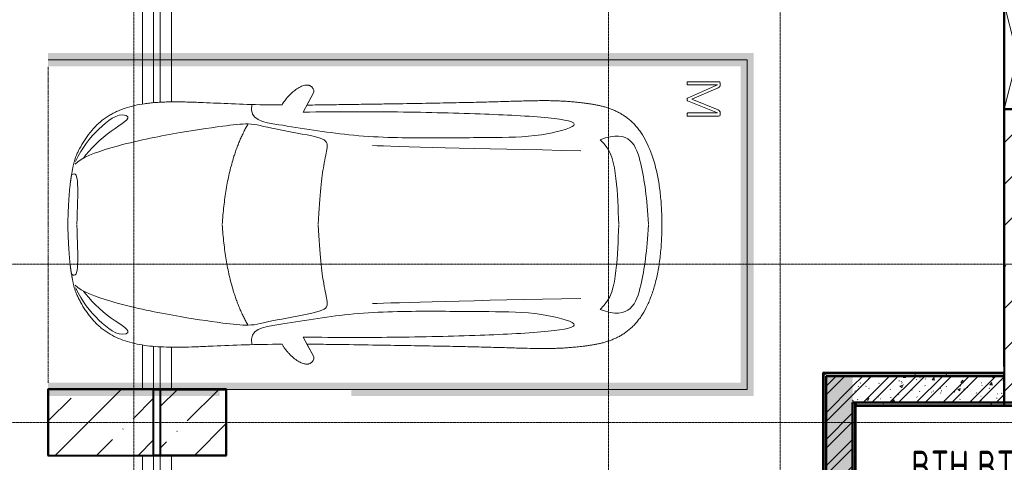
# Model space of a CAD drawing. Header units: millimetres. Extents: x -135639 to 224623, y -383017 to -59102.
# Tile 295 of 494: x 48548 to 56013, y -153224 to -149868. Entities that reach past the tile are written whole.
import ezdxf
from ezdxf.enums import TextEntityAlignment as Align

# ---------------------------------------------------------------- set-up
doc = ezdxf.new("R2010")
doc.units = ezdxf.units.MM
for name, pattern in [('CONTINOUS', [0]), ('Линия сетки', [25, 20, -2.5, 0, -2.5]), ('Невидимые', [5, 3, -2]), ('Штрих_3_3_', [6, 3, -3])]:
    doc.linetypes.add(name, pattern=pattern)
for name, color, linetype, lineweight in [('A-000-M_MASS', 7, 'Continuous', 18), ('A-200-M_WALL', 7, 'Continuous', 18), ('A-200-M_WALL_EXT', 7, 'Continuous', 18), ('A-200-M_WALL_INT', 7, 'Continuous', 18), ('A-200-M_WALL_PAT', 7, 'Continuous', 40), ('A-314-M_WINDOW', 7, 'Continuous', 18), ('C-953-M_PARKING', 7, 'Continuous', 18), ('C-953-MH_PARKING', 7, 'Невидимые', 18), ('S-280-M_COLUMN', 7, 'Continuous', 18), ('Z-030-M_GRID', 7, 'Continuous', 9), ('Z-060-M_DETAIL', 7, 'Continuous', 18), ('ПС', 7, 'Continuous', 40)]:
    doc.layers.add(name, color=color, linetype=linetype, lineweight=lineweight)
doc.styles.add('1111', font='isocpeur.ttf')
pattern_1 = [(50, (0, 0), (218.62117, -19.1268), [22.86, -251.46]), (355, (0, 0), (-42.2919, 229.2684), [18.288, -201.168]), (100.451, (18.22, -1.6), (176.3311, 210.13963), [19.428, -213.708]), (46.184, (0, 60.96), (325.29495, -50.4516), [34.29, -377.19]), (96.636, (27.1, 56.76), (284.883, 296.9127), [29.142, -320.562]), (351.184, (0, 60.96), (284.8858, 296.9107), [27.432, -301.752]), (21, (30.48, 45.72), (181.93753, -122.7183), [22.86, -251.46]), (326, (30.48, 45.72), (74.1622, 221.0262), [18.288, -201.168]), (71.451, (45.64, 35.5), (256.10035, 98.30526), [19.428, -213.708]), (37.5, (0, 0), (3.70639, 101.465895), [3.353, -195.377, 3.353, -200.863, -201.93]), (37.5, (0, 0), (3.70639, 101.465895), [-402.946, 3.353, -198.577]), (7.5, (0, 0), (80.18358, 120.21653), [3.353, -113.081, 3.353, -190.805, -76.962]), (7.5, (0, 0), (80.18358, 120.21653), [-310.591, 3.353, -73.609]), (327.5, (-67.97, 0), (162.70865, -6.87497), [3.353, -72.847, 3.353, -234.391, -315.468]), (327.5, (-67.97, 0), (162.70865, -6.87497), [-313.944, 3.353, -312.115]), (317.5, (-98.45, 0), (177.75468, 30.51183), [3.353, -95.707, 3.353, -154.534, -224.028]), (317.5, (-98.45, 0), (177.75468, 30.51183), [-256.946, 3.353, -220.675])]
pattern_2 = [(45, (0, 0), (-101.02788, 101.02788), []), (45, (67.35, 0), (-101.02788, 101.02788), [])]
pattern_3 = [(0, (0, 0), (406.4, 101.6), [33.528, -271.272, 33.528, -271.272, -1625.6]), (0, (0, 0), (406.4, 101.6), [-609.6, 33.528, -576.072, 33.528, -271.272, -711.2]), (0, (0, 0), (406.4, 101.6), [-1524, 33.528, -169.672, 33.528, -474.472]), (120, (152.4, 50.8), (-291.18818, 301.15272), [33.528, -271.272, 33.528, -271.272, -1625.6]), (120, (152.4, 50.8), (-291.18818, 301.15272), [-609.6, 33.528, -576.072, 33.528, -271.272, -711.2]), (120, (152.4, 50.8), (-291.18818, 301.15272), [-1524, 33.528, -169.672, 33.528, -474.472]), (240, (203.2, 254), (-115.21182, -402.75272), [33.528, -271.272, 33.528, -271.272, -1625.6]), (240, (203.2, 254), (-115.21182, -402.75272), [-609.6, 33.528, -576.072, 33.528, -271.272, -711.2]), (240, (203.2, 254), (-115.21182, -402.75272), [-1524, 33.528, -169.672, 33.528, -474.472])]
pattern_4 = [(45, (0, 0), (-314.309, 314.309), []), (45, (314.3, 0), (-314.309, 314.309), [555.625, -111.125, 3.353, -107.772])]

# ---------------------------------------------------------------- blocks, each defined once
blk = doc.blocks.new('A_PAR_Parking - M-2663509-B1_-7_650_')
at = {"layer": 'C-953-M_PARKING', "true_color": 0xf7f9fb}
blk.add_hatch(color=7, dxfattribs=at).paths.add_polyline_path([(-1300, 2650), (-1300, 1350), (-1250, 1350), (-1250, 350), (-1300, 350), (-1300, -2700), (1300, -2700), (1300, 2650), (1200, 2650), (1200, -2600), (-1200, -2600), (-1200, 2650)])
at = {"layer": 'A-000-M_MASS', "color": 253, "true_color": 0xaaaaaa}
for p, q in [((-853.2, 716.7), (-993.1, 639.1)), ((-906.1, 687.4), (-993.1, 639.1)), ((853.2, 716.7), (993.1, 639.1)), ((993.1, 639.1), (906.1, 687.4))]:
    blk.add_line(p, q, dxfattribs=at)
for centre, start, end in [((-1010.2, 677.7), 223.41837, 293.93047), ((1010.2, 677.7), 246.06953, 316.58163)]:
    blk.add_arc(centre, 42.2, start, end, dxfattribs=at)
for points, knots in [([(-907.6, 876.4), (-907.6, 976), (-911.2, 1161), (-920, 1362), (-926.1, 1508.1), (-930.5, 1645.4), (-930.2, 1768.6), (-921.6, 1880.2), (-910.5, 1957.2), (-893.9, 2030.5), (-870.8, 2100), (-840.5, 2165.3), (-808.7, 2215.9), (-778.9, 2254), (-754.4, 2281.2), (-727.4, 2307.2), (-698.1, 2331.9), (-667.3, 2354.9), (-635.8, 2376.1), (-604.5, 2395.2), (-574, 2412.1), (-545.3, 2426.4), (-519.1, 2437.8), (-499.9, 2445), (-485.2, 2449.7), (-474.3, 2452.8), (-463.2, 2455.6), (-451.9, 2458.1), (-440.1, 2460.6), (-427.5, 2463), (-414, 2465.5), (-401.8, 2467.8), (-391.4, 2469.7), (-383.1, 2471.3), (-375.8, 2472.6), (-369.6, 2473.7), (-363, 2474.8), (-356.1, 2475.9), (-348.8, 2477.1), (-342.9, 2477.9), (-336.8, 2478.8), (-330.4, 2479.7), (-323.7, 2480.6), (-316.6, 2481.5), (-309.1, 2482.4), (-301.4, 2483.3), (-293.2, 2484.2), (-284.6, 2485.1), (-275.5, 2486), (-262.9, 2487.1), (-249.4, 2488.3), (-234.8, 2489.5), (-223.4, 2490.4), (-211.5, 2491.2), (-198.9, 2492.1), (-185.8, 2492.9), (-167.6, 2494), (-148.2, 2495.1), (-127.4, 2496.1), (-105.9, 2497.2), (-77.2, 2498.4), (-39.8, 2499.8), (-13, 2500.7), (0.9, 2501.1)], [-1, -1, -1, -1, -0.913265, -0.826531, -0.783163, -0.739796, -0.653061, -0.612245, -0.571429, -0.530612, -0.489796, -0.44898, -0.408163, -0.387755, -0.367347, -0.346939, -0.326531, -0.306122, -0.285714, -0.265306, -0.244898, -0.22449, -0.204082, -0.183673, -0.173469, -0.163265, -0.153061, -0.142857, -0.132653, -0.122449, -0.112245, -0.102041, -0.096939, -0.091837, -0.086735, -0.084184, -0.081633, -0.076531, -0.07398, -0.071429, -0.068878, -0.066327, -0.063776, -0.061224, -0.058673, -0.056122, -0.053571, -0.05102, -0.048469, -0.045918, -0.040816, -0.038265, -0.035714, -0.033163, -0.030612, -0.028061, -0.02551, -0.020408, -0.017857, -0.015306, -0.010204, -0.005102, 0, 0, 0, 0]), ([(0.9, 2501.1), (21.7, 2500.5), (51.4, 2499.4), (87.7, 2498), (113.2, 2496.8), (137.2, 2495.6), (159.8, 2494.4), (180.9, 2493.2), (200.8, 2491.9), (219.4, 2490.6), (236.6, 2489.3), (252.9, 2488), (267.9, 2486.6), (281.9, 2485.3), (295, 2483.9), (307, 2482.6), (319.6, 2481.1), (329.9, 2479.7), (338.4, 2478.5), (344.6, 2477.7), (350.4, 2476.8), (355.9, 2475.9), (361.2, 2475.1), (366.3, 2474.2), (371.2, 2473.4), (377.4, 2472.3), (384.7, 2471), (393, 2469.4), (403.4, 2467.5), (415.6, 2465.2), (433.6, 2461.8), (453.8, 2457.8), (475.9, 2452.6), (497.6, 2446), (520.6, 2437.4), (555.5, 2422.1), (605.5, 2395.9), (669.1, 2355.3), (729.9, 2307.4), (772.8, 2262.9), (802.5, 2224.9), (822.6, 2195.1), (840.7, 2164.2), (856.7, 2132.1), (870.9, 2098.9), (887.5, 2053.3), (903.9, 1993.8), (915.3, 1931.2), (921.9, 1879.2), (925.6, 1839.1), (928.2, 1798), (929.8, 1755.7), (930.5, 1719.5), (930.6, 1689.9), (930.5, 1667.4), (930.3, 1644.6), (929.9, 1621.4), (929.4, 1597.9), (928.5, 1566.1), (927.2, 1525.5), (924.6, 1458.6), (919.2, 1336.4), (911, 1144.9), (907.6, 970.1), (907.6, 876.4)], [-1, -1, -1, -1, -0.992347, -0.98852, -0.984694, -0.980867, -0.977041, -0.973214, -0.969388, -0.965561, -0.961735, -0.957908, -0.954082, -0.950255, -0.946429, -0.942602, -0.938776, -0.933673, -0.931122, -0.928571, -0.92602, -0.923469, -0.920918, -0.918367, -0.915816, -0.913265, -0.908163, -0.903061, -0.897959, -0.887755, -0.877551, -0.857143, -0.836735, -0.816327, -0.795918, -0.77551, -0.734694, -0.693878, -0.653061, -0.612245, -0.591837, -0.571429, -0.55102, -0.530612, -0.510204, -0.489796, -0.44898, -0.408163, -0.387755, -0.367347, -0.346939, -0.326531, -0.306122, -0.295918, -0.285714, -0.27551, -0.265306, -0.255102, -0.244898, -0.22449, -0.204082, -0.163265, -0.081633, 0, 0, 0, 0]), ([(-479.6, 2441.4), (-586, 2391.8), (-718.7, 2282.7), (-847.3, 2127.6), (-828.4, 2057)], [0, 0, 0, 0, 0.53668, 1.024735, 1.024735, 1.024735, 1.024735]), ([(-459.4, 2446), (-507.5, 2397.9), (-600.9, 2146.6), (-695.8, 1683.9), (-743.6, 1354.1), (-774.1, 1106.3), (-734.1, 996.4), (-659.8, 552.2), (-618, 522.3), (-447.3, 564.9), (-233.6, 590.3), (-1.9, 601.6)], [0, 0, 0, 0, 0.884172, 2.058368, 3.212407, 3.977765, 4.871213, 5.547774, 6.288901, 6.772879, 7.454401, 7.454401, 7.454401, 7.454401]), ([(459.4, 2446), (507.5, 2397.9), (600.9, 2146.6), (695.8, 1683.9), (743.6, 1354.1), (774.1, 1106.3), (734.1, 996.4), (659.8, 552.2), (618, 522.3), (447.3, 564.9), (233.6, 590.3), (1.9, 601.6)], [0, 0, 0, 0, 0.884172, 2.058368, 3.212407, 3.977765, 4.871213, 5.547774, 6.288901, 6.772879, 7.454401, 7.454401, 7.454401, 7.454401]), ([(479.6, 2441.4), (586, 2391.8), (718.7, 2282.7), (847.3, 2127.6), (828.4, 2057)], [0, 0, 0, 0, 0.53668, 1.024735, 1.024735, 1.024735, 1.024735]), ([(-828.4, 2057), (-802.6, 2015.7), (-728.3, 2173.2), (-566.1, 2339.3), (-504.9, 2380.6)], [0, 0, 0, 0, 0.497572, 1.022643, 1.022643, 1.022643, 1.022643]), ([(828.4, 2057), (802.6, 2015.7), (728.3, 2173.2), (566.1, 2339.3), (504.9, 2380.6)], [0, 0, 0, 0, 0.497572, 1.022643, 1.022643, 1.022643, 1.022643]), ([(-908.3, 1105.9), (-792, 1130), (-753.2, 859.4), (-662.6, 332.1), (-655.4, -196.5), (-660.5, -684.2), (-662.6, -1068.4), (-763.9, -1442.7), (-816.5, -1156.9), (-841.5, -605.2), (-856.7, -17.5), (-856.5, 453.9), (-853.2, 716.7)], [0, 0, 0, 0, 1.013953, 2.476159, 4.172855, 5.704608, 7.082231, 8.244161, 9.589947, 11.154659, 12.917121, 14.362976, 14.362976, 14.362976, 14.362976]), ([(908.3, 1105.9), (792, 1130), (753.2, 859.4), (662.6, 332.1), (655.4, -196.5), (660.5, -684.2), (662.6, -1068.4), (763.9, -1442.7), (816.5, -1156.9), (841.5, -605.2), (856.7, -17.5), (856.5, 453.9), (853.2, 716.7)], [0, 0, 0, 0, 1.013953, 2.476159, 4.172855, 5.704608, 7.082231, 8.244161, 9.589947, 11.154659, 12.917121, 14.362976, 14.362976, 14.362976, 14.362976]), ([(-1040.9, 648.7), (-1044.3, 651.7), (-1048.7, 656.6), (-1052.9, 663.7), (-1055.3, 669.5), (-1057.1, 675.4), (-1058, 681.7), (-1058.4, 688.2), (-1057.8, 701.7), (-1052.2, 723.5), (-1035.9, 755.8), (-1011.1, 789.9), (-984.6, 818.2), (-961.5, 838.8), (-943.7, 853.1), (-925.6, 865.8), (-913.6, 873), (-907.6, 876.4)], [-1, -1, -1, -1, -0.941667, -0.9125, -0.883333, -0.854167, -0.825, -0.795833, -0.766667, -0.65, -0.533333, -0.4, -0.266667, -0.2, -0.133333, -0.066667, 0, 0, 0, 0]), ([(907.6, 876.4), (912.9, 873.5), (923.4, 867.2), (944.5, 852.7), (970.5, 831.6), (999.5, 802.9), (1025.9, 770.7), (1043.2, 742.4), (1052.9, 719.4), (1057.4, 702.8), (1058.6, 689.7), (1057.9, 679.9), (1056.4, 672.8), (1054.1, 666.1), (1049.7, 657.8), (1044.8, 652.2), (1040.9, 648.7)], [-1, -1, -1, -1, -0.941667, -0.883333, -0.766667, -0.65, -0.533333, -0.4, -0.333333, -0.266667, -0.2, -0.166667, -0.133333, -0.1, -0.066667, 0, 0, 0, 0]), ([(0, -2003.8), (-45, -2003.7), (-131.8, -2001.4), (-251.9, -1990.7), (-361.8, -1973.6), (-461.5, -1950.2), (-550.8, -1921), (-629.5, -1886.4), (-686.2, -1853.3), (-726.1, -1824.5), (-753.4, -1801.8), (-773.8, -1781.9), (-788.8, -1765.5), (-799.4, -1753.1), (-809.5, -1740.4), (-818.9, -1727.5), (-827.7, -1714.4), (-836.1, -1701.2), (-843.9, -1687.9), (-851.2, -1674.4), (-857.9, -1660.8), (-864.3, -1647.2), (-870.2, -1633.6), (-875.7, -1619.8), (-880.7, -1606), (-885.4, -1592.2), (-889.8, -1578.4), (-893.7, -1564.6), (-897.4, -1550.8), (-900.7, -1537.2), (-903.9, -1523.6), (-906.6, -1510.1), (-909.2, -1496.6), (-911.6, -1483.4), (-913.8, -1470.2), (-915.7, -1457.2), (-917.5, -1444.4), (-919.2, -1431.8), (-920.9, -1419.4), (-922.8, -1403.2), (-925.1, -1383.5), (-927.6, -1360.8), (-929.8, -1338.8), (-931.7, -1317.6), (-934, -1290), (-936.3, -1256.7), (-938.2, -1217.6), (-939.4, -1178.6), (-940, -1138.8), (-940, -1097.3), (-939.4, -1038.8), (-937.7, -958.2), (-934.4, -846), (-930.5, -714.1), (-926.5, -558.6), (-922.7, -375.9), (-918.9, -163.4), (-914.9, 81.7), (-911.4, 315.4), (-908.5, 521.3), (-906.9, 630.9), (-906.1, 687.4)], [-1, -1, -1, -1, -0.97619, -0.952381, -0.928571, -0.904762, -0.880952, -0.857143, -0.833333, -0.821429, -0.809524, -0.797619, -0.791667, -0.785714, -0.779762, -0.77381, -0.767857, -0.761905, -0.755952, -0.75, -0.744048, -0.738095, -0.732143, -0.72619, -0.720238, -0.714286, -0.708333, -0.702381, -0.696429, -0.690476, -0.684524, -0.678571, -0.672619, -0.666667, -0.660714, -0.654762, -0.64881, -0.642857, -0.636905, -0.630952, -0.619048, -0.607143, -0.595238, -0.583333, -0.571429, -0.547619, -0.52381, -0.5, -0.47619, -0.452381, -0.428571, -0.380952, -0.333333, -0.285714, -0.238095, -0.190476, -0.142857, -0.095238, -0.047619, -0.02381, 0, 0, 0, 0]), ([(906.1, 687.4), (906.9, 630.9), (908.5, 521.3), (910.7, 366.9), (912.8, 221.9), (915.6, 40.8), (918.9, -163.4), (922.7, -375.9), (926.5, -558.6), (929.8, -688.2), (932.5, -780), (934.3, -843.5), (936, -902.1), (937.5, -956.3), (938.7, -1006.6), (939.6, -1053.4), (940, -1097.3), (940, -1138.8), (939.4, -1178.6), (938.2, -1217.6), (936.3, -1256.7), (934, -1290), (931.7, -1317.6), (929.8, -1338.8), (927.6, -1360.8), (925.1, -1383.5), (922.8, -1403.2), (920.9, -1419.4), (919.2, -1431.8), (917.5, -1444.4), (915.7, -1457.2), (913.8, -1470.2), (911.6, -1483.4), (909.2, -1496.6), (906.6, -1510.1), (903.9, -1523.6), (900.7, -1537.2), (897.4, -1550.8), (893.7, -1564.6), (889.8, -1578.4), (885.4, -1592.2), (880.7, -1606), (875.7, -1619.8), (870.2, -1633.6), (864.3, -1647.2), (857.9, -1660.8), (851.2, -1674.4), (843.9, -1687.9), (836.1, -1701.2), (827.7, -1714.4), (818.9, -1727.5), (809.5, -1740.4), (799.4, -1753.1), (788.8, -1765.5), (773.8, -1781.9), (753.4, -1801.8), (726.1, -1824.5), (686.2, -1853.3), (606.8, -1899.6), (494.8, -1942.4), (361.8, -1973.6), (251.9, -1990.7), (131.8, -2001.4), (45, -2003.7), (0, -2003.8)], [-1, -1, -1, -1, -0.97619, -0.952381, -0.928571, -0.904762, -0.857143, -0.809524, -0.761905, -0.714286, -0.690476, -0.666667, -0.642857, -0.619048, -0.595238, -0.571429, -0.547619, -0.52381, -0.5, -0.47619, -0.452381, -0.428571, -0.416667, -0.404762, -0.392857, -0.380952, -0.369048, -0.363095, -0.357143, -0.35119, -0.345238, -0.339286, -0.333333, -0.327381, -0.321429, -0.315476, -0.309524, -0.303571, -0.297619, -0.291667, -0.285714, -0.279762, -0.27381, -0.267857, -0.261905, -0.255952, -0.25, -0.244048, -0.238095, -0.232143, -0.22619, -0.220238, -0.214286, -0.208333, -0.202381, -0.190476, -0.178571, -0.166667, -0.142857, -0.095238, -0.071429, -0.047619, -0.02381, 0, 0, 0, 0]), ([(-643, -1534.6), (-731.6, -1765.4), (-468.2, -1854.8), (-203.3, -1891), (-1.9, -1901.6)], [0, 0, 0, 0, 0.867049, 1.684227, 1.684227, 1.684227, 1.684227]), ([(-643, -1534.6), (-569.6, -1622.1), (-348.5, -1664.3), (-124, -1672.4), (-1.9, -1676.2)], [0, 0, 0, 0, 0.616728, 1.242165, 1.242165, 1.242165, 1.242165]), ([(643, -1534.6), (731.6, -1765.4), (468.2, -1854.8), (203.3, -1891), (1.9, -1901.6)], [0, 0, 0, 0, 0.867049, 1.684227, 1.684227, 1.684227, 1.684227]), ([(643, -1534.6), (569.6, -1622.1), (348.5, -1664.3), (124, -1672.4), (1.9, -1676.2)], [0, 0, 0, 0, 0.616728, 1.242165, 1.242165, 1.242165, 1.242165])]:
    blk.add_open_spline(points, degree=3, knots=knots, dxfattribs=at)
for points, degree in [([(-376.2, 2469.9), (-425, 2411.7), (-256.6, 2425), (-1.9, 2431.6)], 3), ([(376.2, 2469.9), (425, 2411.7), (256.6, 2425), (1.9, 2431.6)], 3), ([(-1.9, 1329.8), (-478.1, 1299.2), (-761.9, 1135.3)], 2), ([(1.9, 1329.8), (478.1, 1299.2), (761.9, 1135.3)], 2), ([(-599.3, 190.1), (-592, 24.4), (-575.2, -588.2), (-560, -1389.4)], 3), ([(599.3, 190.1), (592, 24.4), (575.2, -588.2), (560, -1389.4)], 3)]:
    blk.add_open_spline(points, degree=degree, dxfattribs=at)
at = {"layer": 'C-953-M_PARKING', "color": 253, "true_color": 0xaaaaaa}
for p, q in [((-1250, -2650), (-1250, 2650)), ((1250, 2650), (1250, -2650)), ((822.6, -2197.9), (822.1, -2200.1)), ((822.1, -2200.1), (822.6, -2197.9)), ((822.1, -2200.1), (822.1, -2433.8)), ((824.5, -2196.4), (822.6, -2197.9)), ((822.6, -2197.9), (824.5, -2196.4)), ((828.2, -2195.4), (824.5, -2196.4)), ((833.8, -2195), (828.2, -2195.4)), ((839.8, -2195.4), (833.8, -2195)), ((843.6, -2196.4), (839.8, -2195.4)), ((845.7, -2197.9), (843.6, -2196.4)), ((843.6, -2196.4), (845.7, -2197.9)), ((846.5, -2200.1), (845.7, -2197.9)), ((845.7, -2197.9), (846.5, -2200.1)), ((938, -2198.7), (846.5, -2425.3)), ((846.5, -2425.3), (846.5, -2200.1)), ((869.4, -2430.3), (950, -2231.9)), ((939, -2197.3), (938, -2198.7)), ((938, -2198.7), (939, -2197.3)), ((941, -2196.1), (939, -2197.3)), ((939, -2197.3), (941, -2196.1)), ((944.2, -2195.3), (941, -2196.1)), ((948.9, -2195), (944.2, -2195.3)), ((953.2, -2195.3), (948.9, -2195)), ((950, -2231.9), (1037.2, -2429.5)), ((956.4, -2196.1), (953.2, -2195.3)), ((958.5, -2197.3), (956.4, -2196.1)), ((956.4, -2196.1), (958.5, -2197.3)), ((959.7, -2198.7), (958.5, -2197.3)), ((958.5, -2197.3), (959.7, -2198.7)), ((1058.6, -2425.3), (959.7, -2198.7)), ((1059.2, -2197.9), (1058.6, -2200.1)), ((1058.6, -2200.1), (1059.2, -2197.9)), ((1058.6, -2200.1), (1058.6, -2425.3)), ((1061.1, -2196.4), (1059.2, -2197.9)), ((1059.2, -2197.9), (1061.1, -2196.4)), ((1064.9, -2195.4), (1061.1, -2196.4)), ((1070.4, -2195), (1064.9, -2195.4)), ((1076.3, -2195.4), (1070.4, -2195)), ((1080, -2196.4), (1076.3, -2195.4)), ((1082.1, -2197.9), (1080, -2196.4)), ((1080, -2196.4), (1082.1, -2197.9)), ((1082.7, -2200.1), (1082.1, -2197.9)), ((1082.1, -2197.9), (1082.7, -2200.1)), ((1082.7, -2433.8), (1082.7, -2200.1)), ((822.1, -2433.8), (825.8, -2443.3)), ((825.8, -2443.3), (833.1, -2445.9)), ((833.1, -2445.9), (846, -2445.9)), ((846, -2445.9), (854.6, -2444.9)), ((854.6, -2444.9), (861.1, -2441.8)), ((861.1, -2441.8), (865.9, -2436.9)), ((865.9, -2436.9), (869.4, -2430.3)), ((1037.2, -2429.5), (1041.4, -2437.3)), ((1041.4, -2437.3), (1046.1, -2442.4)), ((1046.1, -2442.4), (1051.3, -2445.1)), ((1051.3, -2445.1), (1057.5, -2445.9)), ((1057.5, -2445.9), (1071.8, -2445.9)), ((1071.8, -2445.9), (1075.5, -2445.3)), ((1075.5, -2445.3), (1079, -2443.3)), ((1079, -2443.3), (1081.6, -2439.5)), ((1081.6, -2439.5), (1082.7, -2433.8)), ((1250, -2650), (-1250, -2650))]:
    blk.add_line(p, q, dxfattribs=at)
at = {"layer": 'C-953-MH_PARKING', "color": 253, "linetype": 'Штрих_3_3_', "true_color": 0xaaaaaa}
blk.add_line((-1200, 2650), (1200, 2650), dxfattribs=at)
blk = doc.blocks.new('CP_ДШ_Hanytex_TopJoint 24C - CP_ДШ_Hanytex_TopJoint 24C-3950266-B1_-7_650_')
at = {"layer": 'A-000-M_MASS', "color": 253, "true_color": 0xaaaaaa}
for p, q in [((719.6, 110), (0, 110)), ((2900, 110), (2579.7, 110)), ((722.1, 25), (0, 25)), ((0, 25), (0, -25)), ((0, -110), (0, 25)), ((2900, 25), (2577.1, 25)), ((2900, -25), (2900, 25)), ((2900, 25), (2900, -25)), ((0, -25), (725.6, -25)), ((2573.6, -25), (2900, -25)), ((735.9, -110), (0, -110)), ((2900, -110), (2563.3, -110))]:
    blk.add_line(p, q, dxfattribs=at)
blk = doc.blocks.new('CP_ДШ_Hanytex_TopJoint 24C - CP_ДШ_Hanytex_TopJoint 24C-V111-B1_-7_650_')
at = {"layer": 'A-000-M_MASS', "color": 253, "true_color": 0xaaaaaa}
for p, q in [((719.6, 110), (0, 110)), ((2900, 110), (2579.7, 110)), ((722.1, 25), (0, 25)), ((0, 25), (0, -25)), ((0, -25), (0, 25)), ((2900, 25), (2577.1, 25)), ((2900, -25), (2900, 25)), ((2900, 25), (2900, -110)), ((0, -25), (725.6, -25)), ((2574.2, -25), (2900, -25)), ((735.9, -110), (0, -110)), ((2900, -110), (2563.3, -110))]:
    blk.add_line(p, q, dxfattribs=at)
blk = doc.blocks.new('135_SLK_GD_AR_rvt-1-B1_-7_650_')
at = {"layer": 'A-200-M_WALL_PAT', "lineweight": 9, "true_color": 0xaaaaaa}
h = blk.add_hatch(dxfattribs=at)
h.set_pattern_fill('FP_11', color=253, style=0, pattern_type=2)
h.set_pattern_definition(pattern_3)
h.paths.add_polyline_path([(62800, 21950), (62800, 24950), (62780, 24950), (62780, 21950)])
h.paths.add_polyline_path([(62800, 26150), (62800, 40270), (62780, 40270), (62780, 26150)])
h = blk.add_hatch(dxfattribs=at)
h.set_pattern_fill('FP_11', color=253, style=0, pattern_type=2)
h.set_pattern_definition(pattern_3)
h.paths.add_polyline_path([(62800, 40250), (64150, 40250), (64150, 40270), (62800, 40270)])
h = blk.add_hatch(dxfattribs=at)
h.set_pattern_fill('FP_1', color=253, style=0, pattern_type=2)
h.set_pattern_definition(pattern_1)
h.paths.add_polyline_path([(62800, 32850), (63000, 32850), (63000, 40250), (62800, 40250), (62800, 35079.8)])
h = blk.add_hatch(dxfattribs=at)
h.set_pattern_fill('FP_2', color=253, style=0, pattern_type=2)
h.set_pattern_definition(pattern_2)
h.paths.add_polyline_path([(62800, 32850), (63000, 32850), (63000, 40250), (62800, 40250), (62800, 35079.8)])
h = blk.add_hatch(dxfattribs=at)
h.set_pattern_fill('FP_1', color=253, style=0, pattern_type=2)
h.set_pattern_definition(pattern_1)
h.paths.add_polyline_path([(63000, 40050), (64150, 40050), (64150, 40250), (63000, 40250)])
h = blk.add_hatch(dxfattribs=at)
h.set_pattern_fill('FP_2', color=253, style=0, pattern_type=2)
h.set_pattern_definition(pattern_2)
h.paths.add_polyline_path([(63000, 40050), (64150, 40050), (64150, 40250), (63000, 40250)])
h = blk.add_hatch(dxfattribs=at)
h.set_pattern_fill('FP_11', color=253, style=0, pattern_type=2)
h.set_pattern_definition(pattern_3)
h.paths.add_polyline_path([(63000, 21950), (63020, 21950), (63020, 24950), (63000, 24950), (63000, 24434.9)])
h.paths.add_polyline_path([(63000, 26150), (63020, 26150), (63020, 40050), (63000, 40050), (63000, 27096.2)])
h = blk.add_hatch(dxfattribs=at)
h.set_pattern_fill('FP_11', color=253, style=0, pattern_type=2)
h.set_pattern_definition(pattern_3)
h.paths.add_polyline_path([(64150, 40030), (64150, 40050), (63025, 40050), (63025, 40030), (63801, 40030)])
h = blk.add_hatch(dxfattribs=at)
h.set_pattern_fill('FP_11', color=253, style=0, pattern_type=2)
h.set_pattern_definition(pattern_3)
h.paths.add_polyline_path([(71333.1, 40030), (72150, 40030), (72150, 40050), (65450, 40050), (65450, 40030), (69450.1, 40030)])
h.paths.add_polyline_path([(64450, 40030), (64450, 40050), (64150, 40050), (64150, 40030)])
at = {"layer": 'A-200-M_WALL', "color": 253, "lineweight": 40, "true_color": 0xaaaaaa}
for p, q in [((62780, 40270), (62780, 26150)), ((62780, 40270), (62800, 40270)), ((64150, 40270), (62800, 40270)), ((63020, 26150), (63020, 40050)), ((63025, 40030), (64150, 40030)), ((64150, 40030), (64450, 40030))]:
    blk.add_line(p, q, dxfattribs=at)
at = {"layer": 'A-200-M_WALL_INT', "color": 253, "lineweight": 40, "true_color": 0xaaaaaa}
for p, q in [((64148, 45548), (64148, 40325)), ((64150, 40325), (64150, 42275)), ((64148, 40325), (64150, 40325)), ((62780, 40275), (62775, 40275)), ((62775, 40275), (62775, 26150)), ((62800, 40275), (62780, 40275)), ((64150, 40275), (62800, 40275)), ((62800, 40250), (62800, 32850)), ((63000, 40250), (62800, 40250)), ((62800, 32850), (62800, 40250)), ((62800, 40250), (64150, 40250)), ((64150, 40250), (63000, 40250)), ((64150, 40250), (64150, 40275)), ((64150, 40050), (64150, 40250)), ((58252, 40152), (56898, 40152)), ((56898, 40152), (56898, 40150)), ((56898, 40150), (56898, 39650)), ((57700, 40150), (58250, 40150)), ((58250, 40150), (58250, 39650)), ((58252, 40150), (58252, 40152)), ((58252, 39648), (58252, 40150)), ((63000, 32850), (63000, 40050)), ((63000, 40050), (64150, 40050)), ((63000, 40050), (63000, 32850)), ((63025, 40050), (63000, 40050)), ((64150, 40050), (63025, 40050)), ((63025, 40050), (63025, 40025)), ((63025, 26150), (63025, 40050)), ((63025, 40025), (64150, 40025)), ((64450, 40050), (64150, 40050)), ((64150, 40050), (64150, 40025)), ((64150, 40025), (64150, 40050)), ((64150, 40025), (64450, 40025)), ((56898, 39650), (56898, 39648)), ((56898, 39648), (58250, 39648)), ((58250, 39650), (57700, 39650)), ((58250, 39648), (58252, 39648))]:
    blk.add_line(p, q, dxfattribs=at)
at = {"layer": 'A-000-M_MASS', "color": 253, "lineweight": 18, "true_color": 0xaaaaaa, "rotation": 270.0000000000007}
for name, p in [('CP_ДШ_Hanytex_TopJoint 24C - CP_ДШ_Hanytex_TopJoint 24C-3950266-B1_-7_650_', (57725, 43050)), ('CP_ДШ_Hanytex_TopJoint 24C - CP_ДШ_Hanytex_TopJoint 24C-V111-B1_-7_650_', (57725, 39650))]:
    blk.add_blockref(name, p, dxfattribs=at)
at = {"layer": 'C-953-M_PARKING', "color": 253, "lineweight": 18, "true_color": 0xaaaaaa, "rotation": 90.00000000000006}
blk.add_blockref('A_PAR_Parking - M-2663509-B1_-7_650_', (59550, 41400), dxfattribs=at)
blk = doc.blocks.new('Бетон-Прямоугольная-Колонна - CLM_Подземные этажи_В40-500х800-V156-B1_-7_650_')
at = {"layer": 'S-280-M_COLUMN', "lineweight": 9, "true_color": 0xaaaaaa}
h = blk.add_hatch(dxfattribs=at)
h.set_pattern_fill('FP_36', color=253, style=0, pattern_type=2)
h.set_pattern_definition([(135, (39900, -57300), (-314.309, -314.309), []), (135, (39900, -56985.7), (-314.309, -314.309), [555.625, -111.125, 3.353, -107.772])])
h.paths.add_polyline_path([(250, 400), (-250, 400), (-250, -400), (250, -400)])
at = {"layer": 'S-280-M_COLUMN', "color": 253, "lineweight": 40, "true_color": 0xaaaaaa}
for p, q in [((250, 400), (-250, 400)), ((-250, 400), (-250, -400)), ((250, -400), (250, 400)), ((-250, -400), (250, -400))]:
    blk.add_line(p, q, dxfattribs=at)
blk = doc.blocks.new('135_SLK_GD_KR_rvt-1-B1_-7_650_')
at = {"layer": 'S-280-M_COLUMN', "color": 253, "lineweight": 18, "true_color": 0xaaaaaa, "rotation": 270}
blk.add_blockref('Бетон-Прямоугольная-Колонна - CLM_Подземные этажи_В40-500х800-V156-B1_-7_650_', (57300, 39900), dxfattribs=at)
blk = doc.blocks.new('231_Отверстие прямоуг _Окно_Стена_ - Отверстие-2286244-B1_-7_650_')
at = {"layer": 'A-314-M_WINDOW', "color": 253, "lineweight": 50, "true_color": 0xaaaaaa}
for p, q in [((-275, -100), (-275, 100)), ((-275, 100), (525, 100)), ((525, 100), (525, -100)), ((525, -100), (-275, -100))]:
    blk.add_line(p, q, dxfattribs=at)
at = {"layer": 'Z-060-M_DETAIL', "color": 253, "true_color": 0xaaaaaa}
for p, q in [((-275, 100), (-275, -100)), ((525, 100), (-275, 100)), ((525, 100), (-275, -100)), ((-275, 100), (525, -100)), ((525, 100), (525, -100)), ((-275, -100), (525, -100))]:
    blk.add_line(p, q, dxfattribs=at)
blk = doc.blocks.new('135_SLK_K1-2-3_KR_rvt-1-B1_-7_650_')
at = {"layer": 'A-200-M_WALL_PAT', "lineweight": 9, "true_color": 0xaaaaaa}
h = blk.add_hatch(dxfattribs=at)
h.set_pattern_fill('FP_20', color=253, style=0, pattern_type=2)
h.set_pattern_definition(pattern_4)
h.paths.add_polyline_path([(64150, 40050), (64350, 40050), (64350, 42275), (64150, 42275), (64150, 40402.3)])
h.paths.add_polyline_path([(64243.4, 43075), (64350, 43075), (64350, 48350), (64150, 48350), (64150, 43075)])
at = {"layer": 'S-280-M_COLUMN', "lineweight": 9, "true_color": 0xaaaaaa}
h = blk.add_hatch(dxfattribs=at)
h.set_pattern_fill('FP_20', color=253, style=0, pattern_type=2)
h.set_pattern_definition(pattern_4)
h.paths.add_polyline_path([(57750, 39650), (58250, 39650), (58250, 40150), (57750, 40150)])
at = {"layer": 'A-200-M_WALL_EXT', "color": 253, "lineweight": 40, "true_color": 0xaaaaaa}
for p, q in [((64150, 42275), (64150, 40050)), ((64150, 40050), (64350, 40050))]:
    blk.add_line(p, q, dxfattribs=at)
at = {"layer": 'S-280-M_COLUMN', "color": 253, "lineweight": 40, "true_color": 0xaaaaaa}
for p, q in [((58250, 40150), (57750, 40150)), ((57750, 40150), (57750, 39650)), ((58250, 39650), (58250, 40150)), ((57750, 39650), (58250, 39650))]:
    blk.add_line(p, q, dxfattribs=at)
at = {"layer": 'A-314-M_WINDOW', "color": 253, "lineweight": 18, "true_color": 0xaaaaaa, "rotation": 270}
blk.add_blockref('231_Отверстие прямоуг _Окно_Стена_ - Отверстие-2286244-B1_-7_650_', (64250, 42800), dxfattribs=at)
blk = doc.blocks.new('-1 эт')
at = {"layer": 'Z-030-M_GRID', "color": 253, "linetype": 'Линия сетки', "true_color": 0xaaaaaa}
for p, q in [((57550, -19697.6), (57550, 89253.4)), ((61150, -19697.4), (61150, 89253.6)), ((62450, -19692), (62450, 89254.1)), ((155950.9, 41100), (-3680.6, 41100)), ((155949.2, 39900), (-3680.6, 39900))]:
    blk.add_line(p, q, dxfattribs=at)
at = {"lineweight": 5}
for name in ['135_SLK_GD_KR_rvt-1-B1_-7_650_', '135_SLK_GD_AR_rvt-1-B1_-7_650_', '135_SLK_K1-2-3_KR_rvt-1-B1_-7_650_']:
    blk.add_blockref(name, (0, 0), dxfattribs=at)
blk = doc.blocks.new('*U4706')
at = {"lineweight": 35, "true_color": 0xffffff}
h = blk.add_hatch(color=7, dxfattribs=at)
h.dxf.hatch_style = 1
h.paths.add_polyline_path([(0, 499.6), (0, 0), (499.6, 0), (499.6, 499.6)])
at = {"color": 1, "linetype": 'ByBlock', "lineweight": -2}
for p, q in [((289.5, 426.3), (166.9, 249.8)), ((166.9, 249.8), (332.7, 249.8)), ((332.7, 249.8), (219.3, 86.3))]:
    blk.add_line(p, q, dxfattribs=at)
at = {"color": 1, "linetype": 'ByBlock', "lineweight": -2, "ltscale": 0.1}
blk.add_lwpolyline([(0, 499.6), (499.6, 499.6), (499.6, 0), (0, 0)], close=True, dxfattribs=at)
at = {"color": 1, "linetype": 'ByBlock', "lineweight": -2, "ltscale": 1000, "style": '1111'}
blk.add_text('A', height=128.1, dxfattribs=at).set_placement((403.4, 49.2), align=Align.CENTER)
at = {"color": 0, "linetype": 'ByBlock', "lineweight": -2, "style": '1111'}
blk.add_attdef('INDEX', (-63.3, -234.7), '', height=125, dxfattribs=at)
at = {"color": 0, "linetype": 'ByBlock', "lineweight": -2, "style": '1111', "flags": 1}
for tag, p in [('NAME_DEVICE', (-64.1, -421.2)), ('NUM_POM', (-81.6, -847))]:
    blk.add_attdef(tag, p, '', height=125, dxfattribs=at)
at = {"color": 0, "linetype": 'ByBlock', "lineweight": -2, "style": '1111', "width": 0.7}
blk.add_attdef('NUM_DEVICE', (-64.1, -629.5), '', height=125, dxfattribs=at)

msp = doc.modelspace()

# ---------------------------------------------------------------- block references
msp.add_blockref('-1 эт', (-8136.8, -192821.5))
at = {"layer": 'ПС', "color": 7, "linetype": 'CONTINOUS', "lineweight": 30, "ltscale": 100}
ref = msp.add_blockref('*U4706', (55264.3, -153976.1), dxfattribs=dict(at, xscale=1.000736, yscale=1.000736, zscale=1.000736))
ref.add_attrib('NUM_DEVICE', 'BTH', dxfattribs={"layer": '0', "color": 0, "linetype": 'ByBlock', "lineweight": -2, "ltscale": 100, "height": 250.18, "style": '1111', "width": 0.7}).set_placement((55526, -153385.6), align=Align.CENTER)
ref = msp.add_blockref('*U4706', (55764.2, -153976.1), dxfattribs=dict(at, xscale=1.000736, yscale=1.000736, zscale=1.000736))
ref.add_attrib('NUM_DEVICE', 'BTH', dxfattribs={"layer": '0', "color": 0, "linetype": 'ByBlock', "lineweight": -2, "ltscale": 100, "height": 250.18, "style": '1111', "width": 0.7}).set_placement((56026, -153385.6), align=Align.CENTER)

doc.saveas('drawing.dxf')
